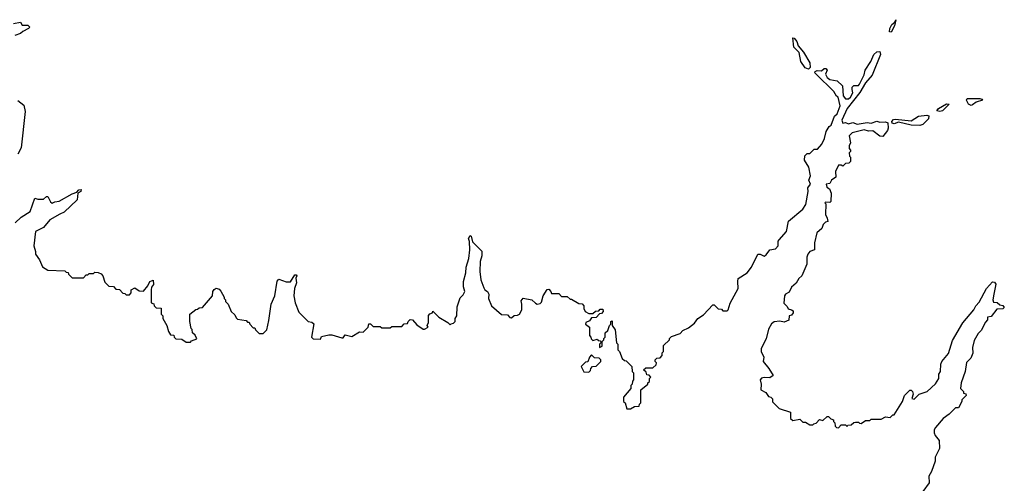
# Model space of a CAD drawing. Extents: x 2494118 to 2687960, y 757339 to 915227.
# Tile 302 of 364: x 2621728 to 2628627, y 870941 to 874188. Entities that reach past the tile are written whole.
import ezdxf

# ---------------------------------------------------------------- set-up
doc = ezdxf.new("R2010")
doc.units = 0

msp = doc.modelspace()

# ---------------------------------------------------------------- linework, layer by layer
at = {"layer": '0CON20XD'}
for points in [[(2621685, 874160), (2621735, 874170), (2621745, 874150), (2621785, 874150), (2621800, 874135), (2621790, 874125), (2621750, 874105), (2621735, 874090), (2621695, 874077.5)], [(2627835, 874100.5), (2627822.6, 874102.6), (2627823.8, 874125), (2627838.5, 874155), (2627859.5, 874170.5), (2627867.5, 874187.5), (2627857.8, 874145), (2627835, 874100.5)], [(2627255, 873840), (2627231.3, 873851.3), (2627201.8, 873895), (2627188.5, 873958.5), (2627152.5, 873995), (2627145, 874060), (2627155, 874057.5), (2627174.3, 874035), (2627182.2, 874005), (2627220, 873960), (2627265.4, 873885.4), (2627267.8, 873852.2), (2627255, 873840)], [(2625820, 871945), (2625820, 871955), (2625830, 871965), (2625830, 871995), (2625848.3, 872011.7), (2625860, 872045), (2625870, 872055), (2625870, 872075), (2625878.3, 872078.3), (2625880, 872045), (2625900, 872015), (2625910, 871925), (2625920, 871915), (2625920, 871875), (2625930, 871865), (2625950, 871815), (2625965, 871800), (2625978.3, 871798.3), (2626018.3, 871758.3), (2626020, 871725), (2626030, 871715), (2626030, 871665), (2626023, 871657), (2626020, 871635), (2626010, 871625), (2626010, 871605), (2625960, 871545), (2625960, 871515), (2625970, 871505), (2625983, 871463), (2626007, 871463), (2626035, 871480), (2626068.3, 871481.7), (2626070, 871495), (2626080, 871505), (2626080, 871595), (2626130, 871635), (2626130, 871645), (2626140, 871655), (2626140, 871675), (2626150, 871685), (2626138.3, 871698.3), (2626121.7, 871701.7), (2626118.3, 871718.3), (2626100, 871735), (2626115, 871750), (2626165, 871750), (2626188.3, 871771.7), (2626190, 871785), (2626180, 871795), (2626180, 871805), (2626191.7, 871818.3), (2626215, 871820), (2626230, 871835), (2626230, 871855), (2626240, 871865), (2626240, 871905), (2626280, 871945), (2626280, 871955), (2626295, 871970), (2626355, 871990), (2626375, 872010), (2626415, 872030), (2626456.4, 872063.6), (2626480, 872095), (2626519.3, 872120.7), (2626585, 872190), (2626595, 872190), (2626623, 872163), (2626645, 872160), (2626655, 872150), (2626685, 872150), (2626693, 872157), (2626706.4, 872203.6), (2626762, 872305), (2626758.8, 872355), (2626763.3, 872375), (2626826, 872415), (2626856, 872455), (2626900, 872545), (2626916.4, 872546.4), (2626945, 872532.5), (2626959.3, 872540.7), (2626985, 872576.7), (2627025, 872582.5), (2627042.5, 872605), (2627043.6, 872636.4), (2627050, 872645), (2627100, 872705), (2627113.9, 872776.1), (2627215, 872861.2), (2627235.4, 872894.6), (2627253.8, 872985), (2627250.7, 873009.3), (2627270, 873035), (2627257.5, 873065), (2627270, 873095), (2627257.5, 873155), (2627227.5, 873205), (2627230, 873235), (2627245, 873250), (2627265, 873250), (2627295, 873280), (2627318.3, 873281.7), (2627347.5, 873315), (2627367.5, 873355), (2627380, 873405), (2627400, 873440), (2627415, 873450), (2627438.3, 873511.7), (2627455, 873527.5), (2627476.7, 873585), (2627463.3, 873645), (2627452.1, 873652.1), (2627432, 873685), (2627308, 873805), (2627300, 873815), (2627302.5, 873825), (2627315, 873830.8), (2627345, 873828.8), (2627365, 873846.7), (2627377.5, 873845), (2627386.7, 873835), (2627373.3, 873805), (2627385, 873782.5), (2627405, 873769.2), (2627455, 873758.8), (2627492.5, 873725), (2627498.6, 873655), (2627515, 873633.3), (2627535, 873632.5), (2627550.5, 873645), (2627565.6, 873675), (2627561.9, 873698.1), (2627561.9, 873715), (2627572.4, 873727.6), (2627605, 873725.7), (2627613.1, 873735), (2627645, 873801.2), (2627652.5, 873835), (2627692.1, 873895), (2627712.7, 873945), (2627735, 873962.3), (2627755.8, 873965.8), (2627760.4, 873945), (2627701.4, 873798.6), (2627654, 873746), (2627615, 873677.5), (2627526.5, 873565), (2627488.1, 873485), (2627495, 873464), (2627515, 873466.9), (2627535, 873458.9), (2627565, 873466.7), (2627596.8, 873456.8), (2627665, 873468.2), (2627695, 873462.7), (2627735, 873476), (2627755, 873469.4), (2627795, 873471.9), (2627810, 873465), (2627812.6, 873427.4), (2627807.9, 873412.1), (2627775, 873368.8), (2627755, 873371.2), (2627705, 873408.8), (2627675, 873406.7), (2627645, 873416.7), (2627560, 873395), (2627540, 873375), (2627550, 873325), (2627540, 873305), (2627540, 873285), (2627550, 873275), (2627550, 873265), (2627540, 873255), (2627543, 873233), (2627550, 873225), (2627550, 873195), (2627537, 873183), (2627515, 873180), (2627495, 873162.5), (2627485, 873170), (2627465, 873170), (2627443.3, 873125), (2627447.5, 873085), (2627417, 873063), (2627405, 873040), (2627380, 873035), (2627382.5, 873015), (2627403, 873003), (2627413.6, 872973.6), (2627412.5, 872915), (2627405, 872907.5), (2627375, 872910), (2627370, 872905), (2627377.5, 872897.5), (2627373.3, 872823.3), (2627387, 872797), (2627390, 872775), (2627375, 872770), (2627357, 872753), (2627347.5, 872725), (2627314.1, 872695.9), (2627297.5, 872625), (2627296.7, 872575), (2627265, 872563.3), (2627250, 872545), (2627243.6, 872523.6), (2627243.3, 872475), (2627207.5, 872395), (2627186.7, 872375), (2627167.7, 872342.3), (2627136.7, 872315), (2627119.3, 872280.7), (2627093.6, 872266.4), (2627087.5, 872255), (2627083.3, 872203.3), (2627105, 872180), (2627111.7, 872161.7), (2627137, 872157), (2627148.3, 872148.3), (2627147.5, 872135), (2627135, 872117.5), (2627120, 872115), (2627116.7, 872083.3), (2627085, 872070), (2627055, 872076.2), (2627015, 872072.5), (2626995, 872058), (2626975, 872020), (2626957.3, 871952.7), (2626923.8, 871885), (2626923.3, 871865), (2626942.5, 871825), (2626937.5, 871795), (2626977.5, 871745), (2627006.7, 871695), (2626985, 871680), (2626945, 871682.5), (2626925, 871677.5), (2626917.5, 871665), (2626922.5, 871635), (2626920, 871595), (2626955, 871577.5), (2626975, 871550), (2626990, 871545), (2627001.7, 871531.7), (2627002.5, 871512.5), (2627050, 871465), (2627128.3, 871438.3), (2627130, 871395), (2627145, 871380), (2627195, 871390), (2627215, 871370), (2627235, 871370), (2627265, 871350), (2627285, 871350), (2627291.7, 871358.3), (2627308.3, 871361.7), (2627331.7, 871388.3), (2627355, 871380), (2627385, 871410), (2627395, 871410), (2627411.7, 871391.7), (2627430, 871385), (2627430, 871375), (2627440, 871365), (2627441.7, 871341.7), (2627451.7, 871331.7), (2627465, 871330), (2627485, 871350), (2627515, 871350), (2627525, 871340), (2627531.7, 871348.3), (2627555, 871350), (2627573, 871367), (2627585, 871370), (2627605, 871370), (2627611.7, 871361.7), (2627625, 871360), (2627655, 871380), (2627685, 871380), (2627695, 871390), (2627765, 871390), (2627795, 871407.5), (2627827, 871403), (2627845, 871420), (2627855, 871420), (2627913.3, 871515), (2627926.7, 871555), (2627965, 871592.5), (2627975, 871592.5), (2627983.6, 871583.6), (2627987.5, 871565), (2627980, 871535), (2627995, 871530), (2628030, 871565), (2628086.1, 871583.9), (2628145, 871637.5), (2628167.5, 871675), (2628167.5, 871705), (2628180, 871725), (2628182.5, 871775), (2628190, 871795), (2628235, 871850), (2628265, 871940), (2628337.5, 872065), (2628412.5, 872155), (2628427.5, 872185), (2628450.7, 872209.3), (2628502.5, 872305), (2628545, 872352.5), (2628559.3, 872349.3), (2628566.7, 872335), (2628554, 872265), (2628547.5, 872225), (2628550.7, 872210.7), (2628576.4, 872206.4), (2628595, 872190), (2628617, 872187), (2628627, 872173), (2628617, 872163), (2628575, 872160), (2628535, 872110), (2628510, 872105), (2628510, 872085), (2628495, 872070), (2628465, 872010), (2628445, 871990), (2628415, 871940), (2628403, 871893), (2628407, 871853), (2628393, 871817), (2628362.7, 871787.3), (2628353.1, 871725), (2628323.6, 871645), (2628320, 871605), (2628340, 871585), (2628341.7, 871571.7), (2628358.3, 871568.3), (2628360, 871555), (2628330, 871525), (2628330, 871515), (2628305, 871470), (2628285, 871470), (2628240, 871425), (2628197.5, 871395), (2628145, 871332.5), (2628136.7, 871315), (2628136.2, 871295), (2628143.3, 871275), (2628171.7, 871241.7), (2628172.5, 871185), (2628142.5, 871125), (2628142.5, 871095), (2628117, 871023), (2628098.3, 870991.7), (2628100, 870945), (2628056.4, 870883.6)], [(2621715, 873622), (2621758.3, 873588.3), (2621765.5, 873545), (2621738.9, 873291.1), (2621715, 873246.7)], [(2628175, 873544.5), (2628155, 873550), (2628166.2, 873565), (2628221.3, 873598.7), (2628241.2, 873595), (2628195, 873550), (2628175, 873544.5)], [(2628395, 873586.2), (2628375, 873596.2), (2628361.4, 873625), (2628366.2, 873635), (2628456.2, 873636.2), (2628470.7, 873630.7), (2628473.3, 873625), (2628430.9, 873609.1), (2628405, 873591.2), (2628395, 873586.2)], [(2628035, 873447.1), (2627975, 873449.5), (2627885, 873469.2), (2627855, 873459.4), (2627842.4, 873462.4), (2627839.2, 873475), (2627851.5, 873488.5), (2627865, 873490.6), (2627975, 873480.4), (2628025, 873511.8), (2628085, 873519.5), (2628098.8, 873515), (2628096.2, 873493.8), (2628055, 873454.2), (2628035, 873447.1)], [(2621696.7, 872765), (2621737.5, 872805), (2621802.5, 872845), (2621835, 872937.5), (2621855, 872930), (2621895, 872930), (2621915, 872950), (2621925, 872950), (2621943, 872913), (2621955, 872902.5), (2621975, 872912.5), (2622005, 872916.7), (2622095, 872969.2), (2622129.3, 872980.7), (2622142.5, 872995), (2622158, 872998), (2622156.2, 872985), (2622136.2, 872973.8), (2622130, 872925), (2622039.3, 872840.7), (2622010, 872825), (2621940, 872785), (2621895, 872732.5), (2621840, 872705), (2621827.5, 872605), (2621840, 872565), (2621840, 872545), (2621867, 872507), (2621887, 872457), (2621925, 872432.5), (2622045, 872430), (2622055, 872420), (2622068.3, 872418.3), (2622070, 872405), (2622095, 872380), (2622175, 872380), (2622195, 872400), (2622205, 872400), (2622215, 872410), (2622245, 872410), (2622255, 872420), (2622277, 872417), (2622298.3, 872408.3), (2622310, 872395), (2622325, 872350), (2622351.7, 872321.7), (2622385, 872320), (2622401.7, 872301.7), (2622428.3, 872298.3), (2622451.7, 872271.7), (2622465, 872270), (2622475, 872260), (2622498.3, 872261.7), (2622510, 872275), (2622510, 872295), (2622535, 872310), (2622565, 872290), (2622595, 872287.5), (2622626.7, 872325), (2622640, 872355), (2622662.5, 872362.5), (2622665.8, 872334.2), (2622652.5, 872315), (2622648.8, 872295), (2622650, 872205), (2622668.3, 872198.3), (2622670, 872185), (2622685, 872170), (2622718.3, 872168.3), (2622720, 872125), (2622730, 872115), (2622730, 872095), (2622760, 872045), (2622770, 872005), (2622785, 871980), (2622808.3, 871978.3), (2622810, 871965), (2622821.7, 871951.7), (2622865, 871950), (2622895, 871930), (2622925, 871930), (2622931.7, 871938.3), (2622968.3, 871951.7), (2622958.3, 871978.3), (2622940, 871995), (2622937, 872017), (2622930, 872025), (2622920, 872075), (2622920, 872125), (2622961.7, 872158.3), (2622975, 872160), (2622985, 872170), (2623008.3, 872171.7), (2623080, 872255), (2623082.5, 872285), (2623090.7, 872299.3), (2623105, 872307.5), (2623125, 872300), (2623136.7, 872286.7), (2623160, 872245), (2623160, 872235), (2623170, 872225), (2623170, 872215), (2623190, 872195), (2623210, 872145), (2623235, 872120), (2623245, 872100), (2623255, 872090), (2623315, 872080), (2623325, 872070), (2623335, 872070), (2623340, 872055), (2623365, 872030), (2623375, 872030), (2623380, 872015), (2623405, 871990), (2623435, 871990), (2623460, 872015), (2623475, 872080), (2623490, 872195), (2623516.7, 872255), (2623533, 872357), (2623545, 872370), (2623595, 872352.5), (2623625, 872352.5), (2623655, 872400), (2623665, 872400), (2623670, 872395), (2623662.5, 872377.5), (2623666.7, 872345), (2623653.6, 872306.4), (2623650, 872255), (2623657.5, 872205), (2623685, 872140), (2623750, 872075), (2623775, 872070), (2623788.3, 872058.3), (2623772.5, 871965), (2623785, 871952.5), (2623835, 871950), (2623841.7, 871968.3), (2623895, 871980), (2623915, 871980), (2623985, 871960), (2623995, 871960), (2624008.3, 871981.7), (2624055, 871970), (2624108.3, 872001.7), (2624135, 872000), (2624170, 872035), (2624175, 872056.7), (2624187, 872057), (2624205, 872040), (2624255, 872040), (2624265, 872030), (2624325, 872030), (2624335, 872040), (2624405, 872040), (2624421.7, 872058.3), (2624445, 872060), (2624450, 872075), (2624465, 872087.5), (2624480, 872085), (2624510.7, 872050.7), (2624555, 872020), (2624565, 872020), (2624590, 872035), (2624582.5, 872045), (2624593, 872067), (2624593, 872117), (2624601.7, 872128.3), (2624620, 872135), (2624622.5, 872147.5), (2624663.9, 872103.9), (2624727, 872067), (2624745, 872050), (2624751.7, 872058.3), (2624768.3, 872061.7), (2624780, 872075), (2624780, 872095), (2624790, 872115), (2624793, 872177), (2624815, 872240), (2624835, 872260), (2624847.5, 872285), (2624837, 872317), (2624836.7, 872355), (2624854, 872415), (2624856.2, 872455), (2624875.7, 872515), (2624881.5, 872575), (2624880, 872635), (2624873.8, 872655), (2624885, 872677.5), (2624891.7, 872671.7), (2624901.2, 872631.2), (2624967, 872567), (2624965.8, 872535), (2624954.2, 872495), (2624951.2, 872425), (2624960, 872365), (2624980.5, 872310.5), (2624987.5, 872295), (2625005, 872283.3), (2625016.2, 872265), (2625013.8, 872235), (2625033.9, 872183.9), (2625105, 872122.5), (2625145, 872120), (2625161.7, 872101.7), (2625175, 872100), (2625193, 872117), (2625215, 872117.5), (2625230, 872125), (2625247, 872157), (2625247.5, 872195), (2625240.7, 872219.3), (2625255, 872236.7), (2625317, 872227), (2625341.7, 872201.7), (2625355, 872196.7), (2625375, 872200), (2625385, 872210), (2625396.7, 872255), (2625425, 872297.5), (2625435, 872300), (2625450, 872285), (2625455, 872270), (2625505, 872270), (2625525, 872250), (2625565, 872250), (2625585, 872230), (2625595, 872230), (2625645, 872200), (2625668.3, 872198.3), (2625680, 872185), (2625680, 872165), (2625690, 872145), (2625715, 872130), (2625745, 872130), (2625763, 872147), (2625785, 872150), (2625795, 872160), (2625815, 872160), (2625817.5, 872145), (2625805, 872130), (2625791.7, 872128.3), (2625767, 872103), (2625735, 872100), (2625721.2, 872078.8), (2625695, 872067.5), (2625692.5, 872055), (2625720, 872035), (2625720, 871975), (2625730, 871965), (2625731.7, 871951.7), (2625745, 871940), (2625775, 871950), (2625781.7, 871941.7), (2625798.3, 871938.3), (2625800, 871925), (2625790, 871915), (2625791.7, 871891.7), (2625808.3, 871901.7), (2625810, 871935), (2625820, 871945)], [(2625715, 871720), (2625728.3, 871731.7), (2625730, 871745), (2625741.7, 871758.3), (2625768.3, 871761.7), (2625800, 871795), (2625800, 871805), (2625788.3, 871818.3), (2625755, 871820), (2625735, 871840), (2625720, 871825), (2625708.3, 871791.7), (2625691.7, 871788.3), (2625661.7, 871758.3), (2625681.7, 871721.7), (2625715, 871720)]]:
    msp.add_lwpolyline(points, dxfattribs=at)

doc.saveas('drawing.dxf')
